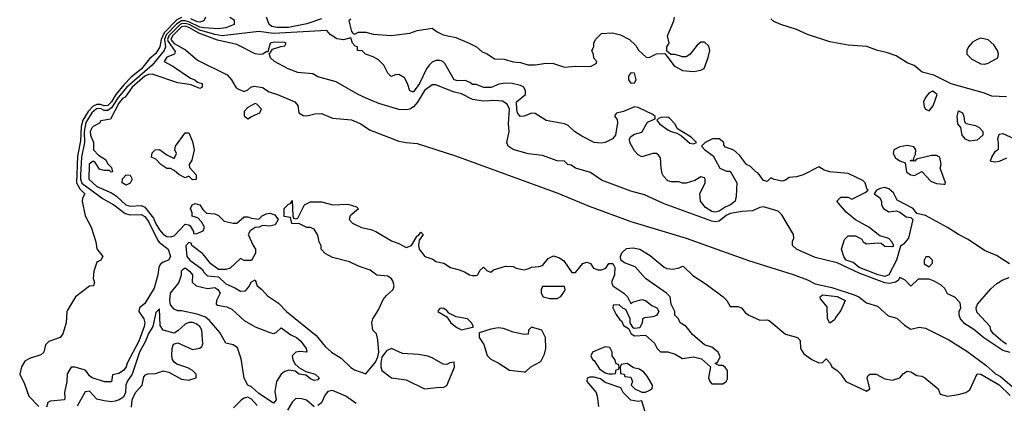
# Model space of a CAD drawing. Header units: inches. Extents: x 2348352 to 2479776, y 460422 to 613655.
# Tile 396 of 590: x 2411551 to 2416898, y 550732 to 552817. Entities that reach past the tile are written whole.
import ezdxf

# ---------------------------------------------------------------- set-up
doc = ezdxf.new("R2010")
doc.units = ezdxf.units.IN
doc.header["$MEASUREMENT"] = 0
doc.layers.add('C4515', color=7, linetype='Continuous')

msp = doc.modelspace()

# ---------------------------------------------------------------- linework, layer by layer
at = {"layer": 'C4515', "color": 4}
for points, elevation in [([(2412430, 552828.5), (2412404.6, 552815.4), (2412334.8, 552745.2), (2412318.8, 552710), (2412312.5, 552670), (2412290, 552632.4), (2412255.8, 552604.2), (2412211.9, 552550), (2412156.2, 552503.8), (2412116.7, 552463.3), (2412073.1, 552410), (2412049.3, 552370), (2412030, 552350.7), (2412010, 552349.3), (2411990, 552355.8), (2411970, 552355.7), (2411950, 552346.1), (2411922.9, 552317.1), (2411894.2, 552270), (2411884.1, 552235.9), (2411881, 552159), (2411864.5, 552075.5), (2411859.4, 551930), (2411876.6, 551896.6), (2411904.9, 551870), (2411892.5, 551847.5), (2411890.4, 551829.6), (2411907.3, 551750), (2411938.7, 551690), (2411964.2, 551610), (2411970.7, 551570.7), (2412002, 551530), (2411992, 551510), (2411970, 551499), (2411953, 551450), (2411950.7, 551410.7), (2411958, 551390), (2411952, 551370), (2411930, 551369), (2411854, 551310), (2411810, 551238), (2411806, 551230), (2411802.8, 551170), (2411784.7, 551110), (2411771.3, 551090), (2411710, 551068), (2411691, 551049), (2411682.8, 551010), (2411664.9, 550995.1), (2411604.4, 550975.6), (2411579.5, 550960.5), (2411560.5, 550930), (2411550.9, 550890.9), (2411577, 550837), (2411601.1, 550770), (2411655.1, 550715.1)], 24), ([(2412692, 552830), (2412716, 552816), (2412716, 552790), (2412670, 552772), (2412630, 552767.4), (2412550, 552771.9), (2412530, 552777), (2412470, 552805.7), (2412450, 552811.2), (2412429.7, 552810.3), (2412404.9, 552795.1), (2412345.9, 552734.1), (2412337.8, 552710), (2412343.2, 552670), (2412336.2, 552650), (2412270.1, 552569.9), (2412132.7, 552450), (2412085.2, 552394.8), (2412050, 552337), (2412030, 552323.9), (2412010, 552323.9), (2411990, 552333.3), (2411967.5, 552332.5), (2411942.4, 552310), (2411910, 552257.7), (2411901.8, 552210), (2411903.6, 552150), (2411885.8, 552070), (2411881.3, 551970), (2411882, 551950), (2411889.2, 551929.2), (2412003.8, 551843.8), (2412062.6, 551810), (2412123.9, 551763.9), (2412150, 551755.8), (2412210, 551758.5), (2412230, 551747.4), (2412250, 551720.4), (2412299.6, 551619.6), (2412308, 551608), (2412356.5, 551570), (2412370.3, 551530), (2412359.1, 551510), (2412330, 551498.9), (2412312.9, 551487.1), (2412305.7, 551470), (2412300.3, 551430), (2412281.8, 551358.2), (2412230, 551275.1), (2412200.7, 551250), (2412198, 551230), (2412224.6, 551190), (2412230.2, 551170), (2412227.7, 551150), (2412197.6, 551070), (2412135.3, 550950), (2412130, 550929.3), (2412115.5, 550910), (2412090, 550894), (2412054, 550886), (2412050, 550849), (2412010.9, 550849.1), (2411944, 550870), (2411930, 550881.2), (2411910, 550909.2), (2411895.9, 550915.9), (2411851.1, 550928.9), (2411831.3, 550928.7), (2411807.9, 550892.1), (2411806, 550850), (2411793.4, 550790), (2411796.9, 550763.1), (2411794, 550750), (2411715.9, 550744.1), (2411704.1, 550735.9), (2411696, 550710)], 28), ([(2416927, 551490), (2416854.9, 551534.9), (2416790, 551562.6), (2416702.2, 551622.2), (2416649.1, 551649.1), (2416590, 551687.1), (2416470, 551752.4), (2416423.7, 551763.7), (2416402.7, 551790), (2416315.9, 551835.9), (2416296, 551876), (2416270, 551897.6), (2416250, 551904.5), (2416230, 551900.9), (2416204.7, 551890), (2416192, 551870), (2416221, 551850), (2416231.3, 551830), (2416231.3, 551810), (2416242, 551790), (2416270, 551772), (2416310, 551778), (2416330, 551771), (2416364.9, 551744.9), (2416390, 551741), (2416401, 551730), (2416376.9, 551630), (2416350, 551596.2), (2416334.9, 551585.1), (2416311.8, 551510), (2416270.3, 551430), (2416250, 551421.7), (2416212.7, 551430), (2416110, 551469.1), (2416076.3, 551496.3), (2416039.5, 551510), (2416026.3, 551530), (2416013.2, 551570), (2416030, 551622), (2416050, 551642), (2416090, 551642), (2416123.6, 551623.6), (2416132, 551610), (2416150, 551598), (2416210, 551604.7), (2416230, 551602), (2416250, 551586), (2416290, 551584.7), (2416298, 551590), (2416288, 551610), (2416270, 551628), (2416222, 551642), (2416162, 551690), (2416089.4, 551729.4), (2416039, 551770), (2415988.7, 551830), (2416010, 551852), (2416050, 551851.3), (2416070, 551842), (2416143.1, 551876.9), (2416158, 551890), (2416153.2, 551893.2), (2416142, 551930), (2416130, 551942), (2416050, 551981.1), (2415950, 551989.3), (2415919.5, 551999.5), (2415890, 552017.2), (2415806, 551974), (2415770, 551962.7), (2415730, 551959), (2415710, 551944), (2415690, 551939), (2415648.9, 551948.9), (2415630, 551958), (2415610, 551938), (2415590, 551942), (2415562, 551982), (2415548, 551990), (2415519, 552019), (2415498, 552030), (2415460.2, 552080.2), (2415430, 552108), (2415383.1, 552123.1), (2415375.3, 552135.3), (2415374, 552150), (2415350, 552168.7), (2415314, 552170), (2415274, 552150), (2415254, 552130), (2415272, 552110), (2415316.9, 552076.9), (2415354, 552010), (2415390, 551994), (2415410, 551994), (2415444.7, 551930), (2415442, 551858), (2415436, 551830), (2415411.3, 551810), (2415382.2, 551797.8), (2415350, 551775.6), (2415328, 551770), (2415310, 551775.1), (2415275.9, 551795.9), (2415249, 551830), (2415244, 551870), (2415273.2, 551930), (2415274, 551950), (2415270, 551958), (2415250, 551962), (2415216.8, 551943.2), (2415170, 551929), (2415150, 551929.2), (2415130, 551936), (2415090, 551935.1), (2415070, 551940.9), (2415046.9, 551966.9), (2415040.8, 551980.8), (2415034, 552010), (2415030, 552066), (2415020.2, 552080.2), (2415009, 552089), (2414990, 552089.2), (2414930, 552072), (2414910, 552082), (2414890, 552103.7), (2414863.6, 552150), (2414862.9, 552170), (2414870, 552182.8), (2414890, 552195.5), (2414930, 552206), (2414960.7, 552259.3), (2415002, 552278), (2415002, 552290), (2414990, 552302), (2414910, 552339), (2414890, 552344), (2414830, 552317.2), (2414791.6, 552308.4), (2414782, 552298), (2414782, 552290), (2414794.8, 552274.8), (2414796.8, 552256.8), (2414786.8, 552190), (2414770.8, 552170), (2414730, 552149.2), (2414710, 552145.1), (2414670.4, 552149.6), (2414603, 552183), (2414563.6, 552210), (2414530, 552241.6), (2414510, 552251.6), (2414410, 552268.2), (2414350, 552307.6), (2414330, 552309.6), (2414290, 552292), (2414269.3, 552290), (2414254.5, 552310), (2414250, 552328), (2414249.5, 552370.5), (2414298, 552410), (2414298, 552430), (2414288, 552450), (2414270, 552459), (2414226, 552470), (2414190, 552472.7), (2414152.7, 552467.3), (2414111.1, 552448.9), (2414071.1, 552448.9), (2414030, 552464), (2414010, 552464), (2413996, 552476), (2413970, 552486), (2413930, 552483.7), (2413910, 552489.3), (2413859.1, 552579.1), (2413849.7, 552589.7), (2413835.1, 552595.1), (2413810, 552595.1), (2413790, 552585.6), (2413774.4, 552570), (2413760.3, 552550), (2413723, 552470), (2413690, 552425.2), (2413684.7, 552424.7), (2413669.3, 552429.3), (2413657.2, 552470), (2413641.2, 552501.2), (2413610, 552519), (2413590, 552518), (2413570, 552508), (2413566, 552510), (2413550, 552526), (2413528.7, 552570), (2413498.6, 552598.6), (2413470, 552615.3), (2413429.3, 552629.3), (2413410, 552648), (2413386, 552650), (2413386, 552670), (2413373.6, 552673.6), (2413358, 552690), (2413350, 552718), (2413310, 552708), (2413273.2, 552713.2), (2413236.4, 552736.4), (2413218, 552758), (2412930, 552742.2), (2412850, 552752.6), (2412650, 552729.8), (2412610, 552735.9), (2412530, 552759.9), (2412471.2, 552791.2), (2412450, 552796.9), (2412430, 552795.2), (2412421.6, 552790), (2412360.1, 552730), (2412354.3, 552710), (2412358, 552698), (2412395.2, 552644.8), (2412392, 552630), (2412350, 552613.6), (2412336, 552590), (2412383.4, 552563.4), (2412478.8, 552498.8), (2412502, 552490), (2412516.9, 552476.9), (2412542, 552470), (2412542, 552450), (2412530, 552442), (2412482, 552462), (2412410, 552473.2), (2412270, 552521.5), (2412250, 552519.4), (2412230, 552509.8), (2412162, 552450), (2412124.1, 552395.9), (2412110, 552388.3), (2412090, 552364), (2412044, 552276), (2411992, 552268), (2411984.7, 552255.3), (2411950, 552237.2), (2411944.9, 552230), (2411934, 552210), (2411936.3, 552190), (2411951.3, 552150), (2411952, 552110), (2411979.6, 552079.6), (2412016.9, 552056.9), (2412030, 552034), (2412050, 552014), (2412054, 551990), (2412048.4, 551988.4), (2412038, 551998), (2412010, 551998), (2411984.7, 552004.7), (2411960.4, 552040.4), (2411950, 552048), (2411928.1, 552031.9), (2411925.5, 551950), (2411970, 551910.7), (2412050, 551876), (2412077.1, 551857.1), (2412127.7, 551810), (2412150, 551803.7), (2412210, 551806.3), (2412230, 551797), (2412277.9, 551737.9), (2412290, 551706.4), (2412310, 551674.9), (2412330, 551650.6), (2412350, 551639.1), (2412370, 551636), (2412390, 551642), (2412450, 551704.7), (2412470, 551702), (2412476.9, 551696.9), (2412494, 551666), (2412494, 551654), (2412510, 551652), (2412548, 551670), (2412554, 551690), (2412538, 551718), (2412519, 551739), (2412488.4, 551748.4), (2412487.3, 551767.3), (2412478, 551790), (2412488, 551810), (2412503.1, 551816.9), (2412530, 551811.3), (2412544.7, 551784.7), (2412566, 551766), (2412610, 551762), (2412630, 551752), (2412662, 551722), (2412710, 551711), (2412730, 551711.3), (2412770, 551744.7), (2412790, 551746), (2412810, 551738), (2412850, 551732), (2412868, 551750), (2412890, 551761), (2412910, 551764.7), (2412936, 551756), (2412954, 551730), (2412938, 551702), (2412910, 551695.3), (2412870, 551698), (2412851.1, 551688.9), (2412830, 551688), (2412802, 551670), (2412792, 551650), (2412818, 551590), (2412832, 551570), (2412831.6, 551548.4), (2412810, 551508.7), (2412770, 551508), (2412750, 551518), (2412694.4, 551465.6), (2412670, 551459), (2412630, 551459), (2412589.5, 551489.5), (2412544.7, 551544.7), (2412486, 551590), (2412482, 551602), (2412470, 551606), (2412452.7, 551587.3), (2412458.8, 551530), (2412474.8, 551510), (2412541.7, 551461.7), (2412550, 551444.9), (2412570, 551424.9), (2412630, 551418.8), (2412670, 551381.6), (2412719.5, 551359.5), (2412750, 551340.5), (2412776.6, 551343.4), (2412795.5, 551364.5), (2412810, 551392), (2412830, 551402), (2412841, 551370), (2412866, 551350), (2412896.3, 551316.3), (2412955.8, 551275.8), (2412999.1, 551230), (2413160.3, 551100.3), (2413210, 551040.7), (2413244, 551010), (2413296.3, 550976.3), (2413350, 550926), (2413370, 550913), (2413430, 550891.3), (2413484, 550956), (2413496.4, 550983.6), (2413502, 551010), (2413496.5, 551076.5), (2413488.9, 551108.9), (2413468, 551130), (2413464, 551170), (2413469, 551190), (2413500.2, 551239.8), (2413524.7, 551295.3), (2413542, 551318), (2413579, 551350), (2413584, 551370), (2413577, 551397), (2413570, 551408.7), (2413550, 551422), (2413490, 551429), (2413455.1, 551455.1), (2413390, 551477), (2413341.6, 551501.6), (2413250, 551523.7), (2413210, 551545.2), (2413188.7, 551570), (2413188.4, 551588.4), (2413178, 551610), (2413170, 551646), (2413150, 551678), (2413130, 551688), (2413110, 551688), (2413070, 551708), (2413028.4, 551708.4), (2413022, 551742), (2412987.3, 551747.3), (2412988, 551790), (2413010, 551814), (2413022, 551818), (2413030, 551834), (2413034, 551750), (2413038, 551738), (2413050, 551734), (2413062, 551738), (2413098, 551810), (2413130, 551826), (2413190, 551827.3), (2413250.6, 551810.6), (2413333.7, 551813.7), (2413379.6, 551799.6), (2413390.9, 551789.1), (2413344.7, 551750), (2413341, 551730), (2413358, 551710), (2413407.2, 551687.2), (2413457.1, 551677.1), (2413484.7, 551664.7), (2413570, 551615.5), (2413610, 551600.7), (2413650, 551578), (2413678, 551590), (2413710, 551642), (2413716.4, 551643.6), (2413730, 551662), (2413742, 551650), (2413721, 551619), (2413716, 551590), (2413721, 551570), (2413750.5, 551530.5), (2413794.4, 551514.4), (2413810, 551502.8), (2413853.7, 551493.7), (2413890.5, 551470.5), (2413937.5, 551457.5), (2413966.8, 551446.8), (2413994, 551430), (2414010, 551426.8), (2414030, 551426), (2414038, 551430), (2414050, 551454), (2414070, 551471.3), (2414090, 551452), (2414110, 551444.7), (2414123.2, 551456.8), (2414190, 551478), (2414230, 551476), (2414246.8, 551466.8), (2414290, 551458), (2414316.4, 551463.6), (2414330, 551472), (2414370, 551476), (2414390, 551481), (2414420.5, 551519.5), (2414450, 551534), (2414482.8, 551522.8), (2414506.4, 551506.4), (2414550, 551442), (2414570, 551442), (2414610, 551491.3), (2414630, 551498), (2414650, 551492), (2414667.1, 551467.1), (2414690, 551458), (2414710, 551458), (2414734, 551466), (2414750, 551491.3), (2414771.6, 551491.6), (2414782, 551470), (2414781, 551430), (2414764.7, 551390), (2414772, 551370), (2414832, 551330), (2414852, 551310), (2414870, 551274), (2414878, 551282), (2414930, 551296), (2414950, 551291), (2414984, 551264), (2415011.3, 551250), (2415021, 551230), (2415010, 551209), (2414990, 551201.2), (2414943.6, 551196.4), (2414934, 551190), (2414931.3, 551168.7), (2414918, 551142), (2414890, 551138), (2414882, 551142), (2414866, 551170), (2414866, 551190), (2414842, 551242), (2414827.3, 551247.3), (2414807.3, 551267.3), (2414774, 551266), (2414772, 551250), (2414790, 551214), (2414810, 551184.7), (2414819.8, 551179.8), (2414830, 551154), (2414858, 551138), (2414872, 551110), (2414890, 551098), (2414950, 551102), (2414998, 551058), (2415012, 551030), (2415030, 551012), (2415070, 551011.3), (2415110, 550998), (2415150, 550976), (2415210, 550984.7), (2415253.7, 550973.7), (2415302, 550930), (2415291, 550870), (2415298, 550850), (2415310, 550838), (2415370, 550838), (2415388, 550850), (2415395.3, 550864.7), (2415394, 550910), (2415384.7, 550924.7), (2415370, 550938), (2415350, 550938), (2415328, 550948), (2415343.1, 550956.9), (2415355.1, 550984.9), (2415344.5, 551010), (2415310, 551037), (2415269.5, 551049.5), (2415205.1, 551105.1), (2415170, 551148.7), (2415138, 551170), (2415128, 551190), (2415108.7, 551210), (2415108, 551230), (2415088, 551270), (2415084, 551310), (2415064, 551330), (2414949.6, 551409.6), (2414893.6, 551473.6), (2414835.1, 551495.1), (2414815.3, 551510), (2414813.2, 551530), (2414821.2, 551550), (2414846.8, 551573.2), (2414883.2, 551576.8), (2414918, 551570), (2414974.4, 551534.4), (2415050, 551470.8), (2415065.2, 551465.2), (2415098.6, 551461.4), (2415132.7, 551467.3), (2415150, 551478), (2415155.3, 551475.3), (2415206.7, 551426.7), (2415279.5, 551379.5), (2415371, 551310), (2415390.5, 551290.5), (2415410, 551258), (2415450, 551257.3), (2415470, 551251), (2415490, 551226), (2415510, 551210.8), (2415570, 551182.8), (2415610, 551186), (2415621, 551181), (2415710, 551106.8), (2415774, 551090), (2415790, 551074), (2415791, 551030), (2415810, 551001), (2415852, 550970), (2415890, 550952), (2415910, 550954), (2415930, 550974), (2415952, 550950), (2415962, 550930), (2415990.6, 550910.6), (2416011, 550890), (2416038, 550850), (2416150, 550798), (2416168, 550810), (2416153.2, 550870), (2416158, 550882), (2416168, 550890), (2416202, 550890), (2416250, 550864.9), (2416290, 550858), (2416330, 550870.6), (2416350, 550894), (2416370, 550907.3), (2416390, 550902), (2416422.9, 550882.9), (2416450, 550878.4), (2416466.8, 550870), (2416538, 550810), (2416550, 550782), (2416590, 550770.8), (2416650, 550778.8), (2416689.1, 550790.9), (2416710, 550804.7), (2416750, 550892), (2416770, 550890.8), (2416870, 550831.6), (2416930, 550774.9)], 32), ([(2412560.5, 552830), (2412550.2, 552809.8), (2412530, 552802.8), (2412514.7, 552805.3), (2412480.9, 552820.9)], 24), ([(2413190, 552822), (2413110, 552794.8), (2413010, 552774.8), (2412950, 552774.2), (2412920.6, 552780.6), (2412906.6, 552790), (2412891.6, 552830)], 28), ([(2413350, 552819.3), (2413338.8, 552810), (2413353.2, 552753.2), (2413361.4, 552741.4), (2413370, 552738.8), (2413391.7, 552748.3), (2413430, 552748.5), (2413470, 552739.1), (2413570, 552730.8), (2413670, 552744), (2413710, 552758), (2413790, 552771), (2413818, 552750), (2413850, 552734), (2413919.8, 552719.8), (2413992, 552690), (2414032, 552670), (2414062.8, 552642.8), (2414090, 552631.3), (2414130, 552604.9), (2414182.5, 552602.5), (2414230, 552587.3), (2414270, 552584), (2414310.7, 552570.7), (2414350, 552570.8), (2414410, 552581), (2414450, 552578), (2414510, 552558), (2414570, 552564.7), (2414650, 552562), (2414682, 552578), (2414686, 552590), (2414668.4, 552608.4), (2414667.3, 552627.3), (2414658, 552650), (2414668, 552670), (2414668, 552690), (2414678, 552710), (2414710, 552742), (2414770, 552744.7), (2414814.4, 552734.4), (2414862, 552710), (2414896.9, 552676.9), (2414911.6, 552651.6), (2414952.7, 552612.7), (2414970, 552612), (2415010, 552631.3), (2415054, 552634), (2415105.2, 552565.2), (2415150, 552541), (2415210, 552534.8), (2415250, 552542.8), (2415268.9, 552551.1), (2415290, 552612), (2415299.3, 552650), (2415292.7, 552672.7), (2415270, 552694), (2415250, 552694), (2415230, 552679), (2415190, 552628), (2415170, 552615.3), (2415150, 552615.3), (2415110, 552628), (2415087.3, 552627.3), (2415066, 552646), (2415066, 552670), (2415078, 552690), (2415069.2, 552730), (2415102.7, 552810), (2415106.6, 552830)], 32), ([(2416910, 552397.4), (2416830, 552400.9), (2416790, 552417.6), (2416610, 552467.8), (2416516.1, 552516.1), (2416451.5, 552531.5), (2416407.7, 552567.7), (2416370, 552583), (2416310, 552619.7), (2416258, 552638), (2416210, 552649.6), (2416151.2, 552671.2), (2416050, 552678.4), (2415950, 552696.3), (2415830, 552736.9), (2415770, 552764.2), (2415684, 552790), (2415646.9, 552806.9), (2415630, 552820.9)], 28), ([(2416930, 551008.7), (2416890, 551018.5), (2416787.6, 551087.6), (2416733.4, 551133.4), (2416684.2, 551164.2), (2416660.5, 551190), (2416653.6, 551210), (2416652.7, 551230), (2416662, 551250), (2416658, 551278), (2416630, 551308), (2416590, 551326), (2416575.3, 551355.3), (2416554.6, 551374.6), (2416516.4, 551396.4), (2416490, 551406), (2416430, 551406), (2416391.1, 551368.9), (2416360.4, 551400.4), (2416330, 551415.3), (2416320.7, 551399.3), (2416306.8, 551390), (2416276.4, 551383.6), (2416250, 551385.7), (2416110, 551438.7), (2415990, 551495.1), (2415870, 551524.2), (2415768.9, 551568.9), (2415747.8, 551590), (2415747.6, 551612.4), (2415755.1, 551630), (2415753.2, 551650), (2415690, 551755.3), (2415670, 551776), (2415590, 551798.9), (2415570, 551795.4), (2415530, 551777.3), (2415474.6, 551774.6), (2415410, 551763.5), (2415387.2, 551752.8), (2415350, 551722), (2415330, 551717.8), (2415310, 551721.2), (2415050, 551815.1), (2414944.4, 551864.4), (2414870, 551885.7), (2414710, 551945.1), (2414650, 551987), (2414568.7, 552010), (2414546, 552026), (2414528, 552030), (2414508.7, 552048.7), (2414470, 552049.4), (2414390, 552079.3), (2414312.5, 552087.5), (2414230, 552111.8), (2414203.7, 552130), (2414196, 552150), (2414209.5, 552210), (2414206.3, 552250), (2414211.6, 552330), (2414198, 552358), (2414173.7, 552373.7), (2414130, 552378.2), (2414070, 552374.2), (2414010, 552382.3), (2413950, 552414), (2413905.1, 552425.1), (2413810, 552463.6), (2413790, 552463.6), (2413748.4, 552431.6), (2413711, 552369), (2413690, 552343), (2413670, 552331.2), (2413652.7, 552327.3), (2413610, 552328.4), (2413501.4, 552361.4), (2413433.2, 552390), (2413389.3, 552410), (2413270, 552479), (2413170, 552507), (2413142, 552522), (2413062, 552530), (2413009.2, 552550), (2412934, 552590), (2412913.2, 552610), (2412906, 552634), (2412910, 552634), (2412923.1, 552656.9), (2412968.4, 552671.6), (2412990, 552674), (2412998, 552690), (2412990, 552693.2), (2412934.8, 552694.8), (2412912, 552690), (2412898, 552642), (2412890, 552642), (2412870.6, 552629.4), (2412852.7, 552627.3), (2412830, 552632), (2412730, 552681.3), (2412625.1, 552705.1), (2412524.2, 552744.2), (2412470, 552775.3), (2412450, 552780.8), (2412430, 552777.2), (2412380.1, 552730), (2412372.3, 552710), (2412390, 552687.5), (2412452.2, 552652.2), (2412517.2, 552597.2), (2412676.9, 552516.9), (2412701.3, 552490), (2412727.2, 552447.2), (2412738.5, 552438.5), (2412770, 552427.3), (2412790, 552436.3), (2412806, 552450), (2412824.7, 552455.3), (2412870, 552448.8), (2412905.1, 552425.1), (2412950.8, 552410.8), (2413045.5, 552370), (2413061.7, 552350), (2413066.8, 552310), (2413090, 552296.4), (2413110, 552293.7), (2413154, 552306), (2413190, 552307), (2413250, 552281.7), (2413353.1, 552273.1), (2413404.4, 552250), (2413450, 552218.9), (2413610, 552157), (2413648.8, 552148.8), (2413710, 552144.7), (2413916.8, 552076.8), (2414474.1, 551874.1), (2414643.8, 551803.8), (2414870, 551719.5), (2415170, 551629.1), (2415508.2, 551508.2), (2415751.7, 551431.7), (2415830, 551402.2), (2415870, 551380.7), (2415961.3, 551361.3), (2416082.1, 551322.1), (2416108.4, 551310), (2416150, 551277.1), (2416210, 551260.4), (2416268, 551208), (2416314.6, 551194.6), (2416355.9, 551155.9), (2416390, 551134.8), (2416435.1, 551144.9), (2416470, 551140.4), (2416597.1, 551077.1), (2416695.2, 551015.2), (2416798.3, 550938.3), (2416850, 550891.8), (2416877.4, 550877.4), (2416952.8, 550812.8)], 36), ([(2416910, 552064), (2416870, 552045.6), (2416850, 552042), (2416825.6, 552045.6), (2416822.7, 552050), (2416829.6, 552070.4), (2416850, 552102), (2416867.3, 552112.7), (2416867.3, 552147.3), (2416862, 552170), (2416870, 552194), (2416890, 552198), (2416950, 552170.7)], 28), ([(2416910, 551053.2), (2416890, 551065.1), (2416839, 551110), (2416824, 551130), (2416822, 551150), (2416747.9, 551227.9), (2416745.6, 551250), (2416752.7, 551270), (2416825.4, 551354.6), (2416857.8, 551382.2), (2416890, 551402.6), (2416923.7, 551416.3)], 32), ([(2412158, 550710), (2412162.6, 550750), (2412180.4, 550790), (2412215.4, 550830), (2412224.8, 550875.2), (2412233.9, 550886.1), (2412247.4, 550892.6), (2412290, 550893.8), (2412330, 550908.9), (2412361.7, 550901.7), (2412430, 550863.1), (2412470, 550857.6), (2412509, 550870), (2412508.7, 550890), (2412488.7, 550910), (2412464.1, 550924.1), (2412404.5, 550944.5), (2412390, 550955.3), (2412381.2, 550970), (2412377.2, 550990), (2412379.3, 551030), (2412387, 551053), (2412410, 551061), (2412490, 551024), (2412529.3, 551030.7), (2412540.4, 551039.6), (2412544.7, 551055.3), (2412540.9, 551130), (2412529.4, 551150), (2412510, 551163.6), (2412490, 551171.1), (2412470, 551171.3), (2412450, 551161.6), (2412410, 551125.2), (2412390, 551113.2), (2412330, 551129.2), (2412314.5, 551154.5), (2412310, 551246), (2412290, 551226), (2412273.4, 551150), (2412250, 551111.6), (2412233.8, 551070), (2412201.8, 551010), (2412161.3, 550890), (2412134, 550850), (2412128, 550830), (2412125.8, 550790), (2412114.7, 550765.3), (2412090.2, 550749.8), (2412070, 550744), (2412050, 550740.5), (2412010, 550744.7), (2411970, 550754.5), (2411930, 550797), (2411905.8, 550794.2), (2411863.5, 550716.5)], 32), ([(2414950, 550678), (2414930, 550746), (2414910, 550742), (2414869.3, 550749.3), (2414828, 550790), (2414815.3, 550815.3), (2414730, 550844), (2414704.7, 550864.7), (2414670, 550874), (2414646.4, 550873.6), (2414632, 550868), (2414631.3, 550850), (2414680.7, 550790), (2414687.3, 550770), (2414694, 550714)], 32), ([(2412840.4, 550720.4), (2412810, 550753.3), (2412790, 550764.2), (2412770, 550759.7), (2412754.9, 550750), (2412712.7, 550707.3)], 32), ([(2413150, 550713.2), (2413109.1, 550749.1), (2413083.6, 550756.4), (2413050, 550758), (2413030, 550738), (2413004.9, 550695.1)], 32), ([(2413378, 550730), (2413322, 550770), (2413250, 550801.6), (2413224.6, 550795.4), (2413210, 550777.2), (2413190, 550735.1), (2413170, 550719.5)], 32)]:
    msp.add_lwpolyline(points, dxfattribs=dict(at, elevation=elevation))
for points, elevation in [([(2416770, 552716), (2416750, 552709.3), (2416725.8, 552694.2), (2416704, 552670), (2416694.8, 552650), (2416694.8, 552630), (2416721.7, 552601.7), (2416770, 552577.3), (2416790, 552576), (2416810, 552581), (2416862, 552610), (2416866, 552630), (2416860.9, 552650), (2416840.5, 552680.5), (2416810, 552706.6)], 28), ([(2414870, 552528), (2414858, 552510), (2414858, 552490), (2414870, 552472), (2414890, 552474), (2414898, 552490), (2414890, 552526)], 32), ([(2416510, 552429), (2416490, 552419), (2416470, 552393.2), (2416459.1, 552370), (2416462.5, 552342.5), (2416470, 552331.3), (2416490, 552321), (2416511.4, 552348.6), (2416533.2, 552410)], 32), ([(2412830, 552361.2), (2412790, 552339), (2412770, 552318), (2412770, 552294), (2412790, 552278), (2412809, 552291), (2412855.3, 552310), (2412864, 552330), (2412838, 552358)], 36), ([(2416710, 552157.2), (2416687, 552167), (2416670, 552188.7), (2416662, 552230), (2416645.2, 552250), (2416642, 552290), (2416650, 552322), (2416670.8, 552310), (2416678.8, 552290), (2416682, 552262), (2416690, 552252), (2416742, 552242), (2416762, 552230), (2416782, 552210), (2416782, 552190), (2416750, 552162)], 28), ([(2415070, 552286.6), (2415034.8, 552285.2), (2415019.6, 552280.4), (2415011.3, 552270), (2415026, 552250), (2415070, 552218.8), (2415088.3, 552208.3), (2415119.8, 552199.8), (2415144.9, 552184.9), (2415190, 552146), (2415210, 552142), (2415226, 552150), (2415198, 552178), (2415123.2, 552223.2), (2415109.2, 552250), (2415080.7, 552280.7)], 32), ([(2412490, 551946), (2412470, 551966), (2412450, 551958), (2412414.6, 551974.6), (2412390, 551998), (2412370, 552008), (2412350, 552008.7), (2412318, 552030), (2412290, 552058), (2412266, 552070), (2412270, 552094), (2412286, 552110), (2412310, 552111.3), (2412350, 552082), (2412390, 552062), (2412402, 552090), (2412394, 552110), (2412397.2, 552130), (2412450, 552202), (2412470, 552202), (2412490, 552154), (2412498.8, 552110), (2412486.4, 552053.6), (2412472, 552030), (2412472.7, 552012.7), (2412510, 551974), (2412510, 551948)], 32), ([(2416370, 552133.5), (2416330, 552126), (2416297.3, 552110), (2416294.9, 552090), (2416306.3, 552066.3), (2416330, 552050.4), (2416359.1, 552039.1), (2416366, 551990), (2416370, 551985.5), (2416390, 551972.7), (2416409.4, 551970.6), (2416450, 551992), (2416498.8, 551938.8), (2416530, 551926.8), (2416570, 551922), (2416576.4, 551923.6), (2416578, 551930), (2416549, 552010), (2416555.3, 552030), (2416548, 552070), (2416530, 552079), (2416502, 552078), (2416422, 552058), (2416411.3, 552048.7), (2416388.9, 552048.9), (2416386, 552050), (2416394, 552054), (2416406, 552054), (2416406, 552066), (2416415.3, 552084.7), (2416417.2, 552110), (2416406.3, 552126.3)], 32), ([(2412130, 551918), (2412108, 551930), (2412108.4, 551951.6), (2412130, 551974), (2412150, 551972), (2412162, 551950), (2412150, 551928)], 32), ([(2416490, 551528), (2416472.7, 551527.3), (2416462, 551510), (2416462, 551490), (2416490, 551474), (2416507.3, 551492.7), (2416508, 551510)], 36), ([(2412570, 551355.5), (2412610, 551360.4), (2412627.3, 551350), (2412639.1, 551330), (2412619.1, 551290), (2412618, 551270), (2412625.2, 551265.2), (2412676.3, 551256.3), (2412703.7, 551243.7), (2412770, 551181.6), (2412830, 551147.7), (2412910, 551117.3), (2412930, 551111), (2412944, 551116), (2412970, 551142), (2413023.9, 551103.9), (2413054, 551090), (2413078, 551070), (2413093, 551050), (2413106, 551030), (2413110.8, 551009.2), (2413072.9, 551012.9), (2413050, 551009.2), (2413030.8, 550990), (2413034, 550970), (2413045.8, 550945.8), (2413066, 550926), (2413105.4, 550905.4), (2413156, 550890), (2413177.3, 550870), (2413170, 550859), (2413150, 550856), (2413130, 550864.5), (2413104.1, 550884.1), (2413068.7, 550890), (2413046.3, 550906.3), (2413012.1, 550912.1), (2412990, 550905.1), (2412970, 550889.4), (2412946.4, 550850), (2412936.4, 550796.4), (2412944, 550750), (2412930, 550733.2), (2412850, 550784.7), (2412810, 550820.9), (2412789, 550830), (2412770, 550868), (2412753.9, 550973.9), (2412733.1, 551033.1), (2412710, 551049.6), (2412670, 551058), (2412636.9, 551116.9), (2412581.3, 551181.3), (2412559.6, 551199.6), (2412515.4, 551215.4), (2412430, 551234.5), (2412410, 551235.1), (2412390, 551243.7), (2412370, 551267), (2412365.6, 551290), (2412369.8, 551330), (2412414.3, 551385.7), (2412429.5, 551429.5), (2412430, 551451.3), (2412438.6, 551461.4), (2412450, 551467.3), (2412473.4, 551450), (2412490, 551430.7), (2412488.2, 551390), (2412510, 551370.6)], 28), ([(2414510, 551366), (2414390, 551366), (2414382, 551350), (2414382, 551330), (2414394, 551310), (2414430, 551302), (2414470, 551302), (2414490, 551312), (2414510, 551342), (2414514, 551350)], 32), ([(2415950, 551168), (2415938, 551190), (2415936.4, 551256.4), (2415900.4, 551300.4), (2415898, 551310), (2415910, 551322), (2415990, 551311.6), (2416034, 551290), (2416010, 551235.3), (2415981, 551199), (2415975.3, 551184.7)], 32), ([(2413850, 551248), (2413832.7, 551247.3), (2413823.6, 551236.4), (2413822, 551230), (2413870, 551202), (2413892, 551170), (2413924.1, 551144.1), (2413950, 551130.8), (2414010, 551144.7), (2414015.3, 551150), (2414005.2, 551170), (2413982, 551190), (2413920.9, 551200.9), (2413881.2, 551221.2), (2413870, 551235.3)], 32), ([(2414330, 551146), (2414314, 551130), (2414312.7, 551107.3), (2414290, 551106), (2414230, 551119), (2414178.9, 551138.9), (2414150, 551141.2), (2414110, 551135.3), (2414045.4, 551114.6), (2414046, 551090), (2414070.7, 551050.7), (2414090, 550992), (2414110, 550971), (2414150, 550951), (2414210, 550911), (2414290, 550902), (2414298, 550902), (2414326, 550930), (2414380.4, 550959.6), (2414401.2, 550998.8), (2414409, 551030), (2414406, 551090), (2414386, 551130)], 32), ([(2413570, 551029), (2413543.5, 551016.5), (2413518, 550982), (2413511.3, 550950), (2413511.3, 550930), (2413518, 550910), (2413570, 550871), (2413650, 550858.8), (2413750, 550810.6), (2413830, 550819.1), (2413850, 550817.3), (2413870, 550827.7), (2413911.8, 550928.2), (2413910, 550955.3), (2413887.5, 550952.5), (2413870, 550942), (2413850, 550945.2), (2413790, 550979.3), (2413767.5, 550987.5), (2413716.6, 550996.6), (2413630, 551002)], 32), ([(2414730, 551038), (2414662, 551010), (2414652, 550990), (2414662, 550970), (2414670, 550964.7), (2414699.8, 550919.8), (2414730, 550898), (2414750, 550891.3), (2414770, 550892), (2414786, 550894), (2414790, 550914), (2414802, 550918), (2414806, 550930), (2414802, 550942), (2414790, 550946), (2414782, 550970), (2414768.7, 550990), (2414768, 551010), (2414755.3, 551035.3)], 32), ([(2414850, 550948), (2414818, 550942), (2414812.7, 550927.3), (2414814, 550894), (2414834, 550890), (2414838, 550878), (2414870, 550874), (2414878, 550850), (2414872, 550830), (2414891, 550811), (2414930, 550792), (2414950, 550792), (2414970, 550802), (2414986, 550810), (2414988, 550830), (2414958.6, 550878.6), (2414940.2, 550900.2), (2414916.5, 550916.5), (2414884.7, 550924.7)], 32)]:
    msp.add_lwpolyline(points, close=True, dxfattribs=dict(at, elevation=elevation))

doc.saveas('drawing.dxf')
